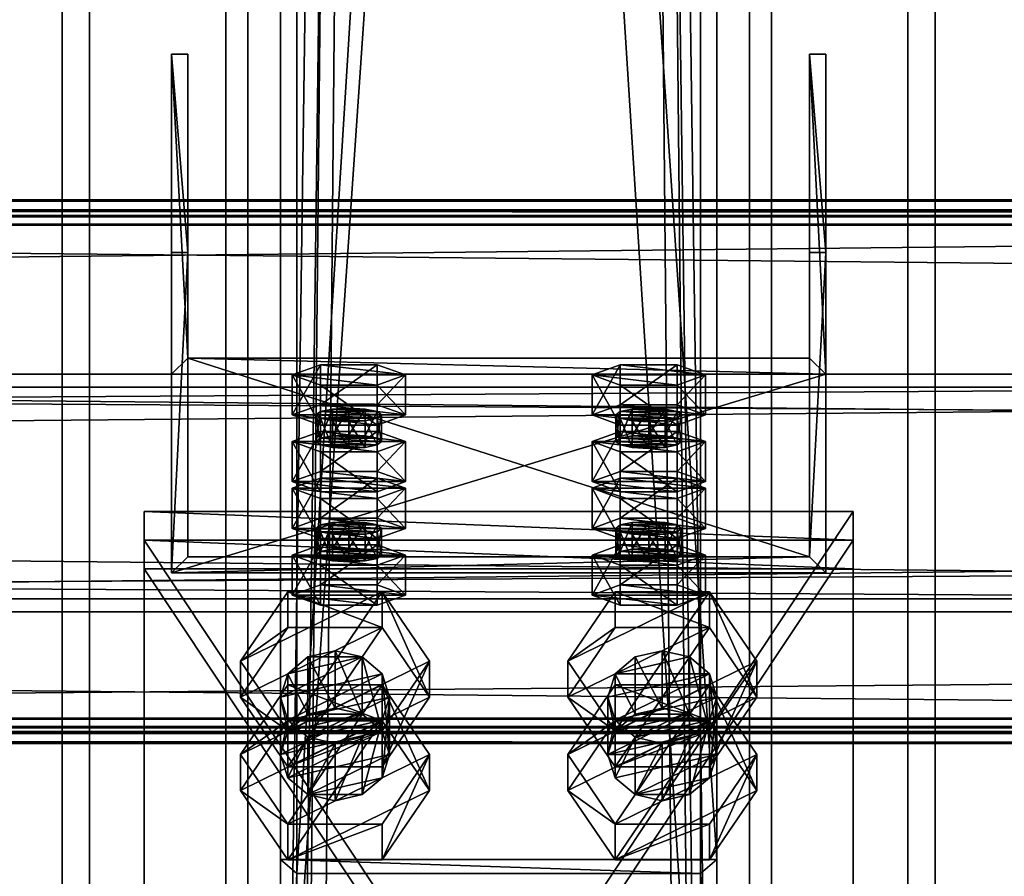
# Model space of a CAD drawing. Header units: millimetres. Extents: x -333 to 67333, y -930 to 39730.
# Tile 431 of 656: x 16612 to 16793, y 10974 to 11132. Entities that reach past the tile are written whole.
import ezdxf

# ---------------------------------------------------------------- set-up
doc = ezdxf.new("R2010")
doc.units = ezdxf.units.MM
for name, color, linetype in [('13', 7, 'Continuous'), ('3', 7, 'Continuous'), ('5', 7, 'Continuous'), ('6', 7, 'Continuous'), ('7', 7, 'Continuous'), ('95', 7, 'Continuous'), ('99', 7, 'Continuous')]:
    doc.layers.add(name, color=color, linetype=linetype)

msp = doc.modelspace()

# ---------------------------------------------------------------- meshes
at = {"layer": '13', "color": 30}
mesh = msp.add_polyface(dxfattribs=at)
corners = [(17300.01, 11095.37, 5790.63), (17300.01, 11022.98, 5775.24), (10500.01, 11022.98, 5775.24), (10500.01, 11095.37, 5790.63), (17300.01, 11064.15, 5581.57), (10500.01, 11064.15, 5581.57), (17300.01, 11003.5, 5568.68), (10500.01, 11003.5, 5568.68), (17300.01, 11000.8, 5581.4), (10500.01, 11000.8, 5581.4), (17300.01, 10998.85, 5580.98), (10500.01, 10998.85, 5580.98), (17300.01, 11001.96, 5566.31), (10500.01, 11001.96, 5566.31), (17300.01, 11066.52, 5580.03), (10500.01, 11066.52, 5580.03), (17300.01, 11025.36, 5773.7), (10500.01, 11025.36, 5773.7), (17300.01, 11093.83, 5788.26), (10500.01, 11093.83, 5788.26), (17300.01, 11096.53, 5775.54), (10500.01, 11096.53, 5775.54), (17300.01, 11098.49, 5775.96), (10500.01, 11098.49, 5775.96)]
mesh.append_faces([[corners[k] for k in face] for face in [(0, 2, 3, 3), (1, 5, 2, 2), (4, 7, 5, 5), (6, 9, 7, 7), (8, 11, 9, 9), (10, 13, 11, 11), (12, 15, 13, 13), (14, 17, 15, 15), (16, 19, 17, 17), (18, 21, 19, 19), (20, 23, 21, 21), (22, 3, 23, 23), (8, 12, 10, 10), (20, 0, 22, 22), (11, 7, 9, 9), (23, 19, 21, 21)]], dxfattribs={"vtx0": -1, "color": 30})
mesh.append_faces([[corners[k] for k in face] for face in [(12, 6, 14, 14), (14, 1, 16, 16), (16, 0, 18, 18), (18, 0, 20, 20), (3, 19, 23, 23), (19, 2, 17, 17), (17, 2, 15, 15), (15, 5, 13, 13)]], dxfattribs={"vtx0": -1, "vtx1": -1, "color": 30})
mesh.append_faces([[corners[k] for k in face] for face in [(12, 8, 6, 6), (14, 6, 4, 4), (14, 4, 1, 1), (16, 1, 0, 0), (7, 11, 13, 13), (19, 3, 2, 2), (15, 2, 5, 5), (13, 5, 7, 7)]], dxfattribs={"vtx0": -1, "vtx2": -1, "vtx3": -1, "color": 30})
mesh.append_faces([[corners[k] for k in face] for face in [(0, 1, 2, 2), (1, 4, 5, 5), (4, 6, 7, 7), (6, 8, 9, 9), (8, 10, 11, 11), (10, 12, 13, 13), (12, 14, 15, 15), (14, 16, 17, 17), (16, 18, 19, 19), (18, 20, 21, 21), (20, 22, 23, 23), (22, 0, 3, 3)]], dxfattribs={"vtx2": -1, "vtx3": -1, "color": 30})
mesh = msp.add_polyface(dxfattribs=at)
corners = [(22900.01, 11095.37, 5790.63), (22900.01, 11022.98, 5775.24), (16100.01, 11022.98, 5775.24), (16100.01, 11095.37, 5790.63), (22900.01, 11064.15, 5581.57), (16100.01, 11064.15, 5581.57), (22900.01, 11003.5, 5568.68), (16100.01, 11003.5, 5568.68), (22900.01, 11000.8, 5581.4), (16100.01, 11000.8, 5581.4), (22900.01, 10998.85, 5580.98), (16100.01, 10998.85, 5580.98), (22900.01, 11001.96, 5566.31), (16100.01, 11001.96, 5566.31), (22900.01, 11066.52, 5580.03), (16100.01, 11066.52, 5580.03), (22900.01, 11025.36, 5773.7), (16100.01, 11025.36, 5773.7), (22900.01, 11093.83, 5788.26), (16100.01, 11093.83, 5788.26), (22900.01, 11096.53, 5775.54), (16100.01, 11096.53, 5775.54), (22900.01, 11098.49, 5775.96), (16100.01, 11098.49, 5775.96)]
mesh.append_faces([[corners[k] for k in face] for face in [(0, 2, 3, 3), (1, 5, 2, 2), (4, 7, 5, 5), (6, 9, 7, 7), (8, 11, 9, 9), (10, 13, 11, 11), (12, 15, 13, 13), (14, 17, 15, 15), (16, 19, 17, 17), (18, 21, 19, 19), (20, 23, 21, 21), (22, 3, 23, 23), (8, 12, 10, 10), (20, 0, 22, 22), (11, 7, 9, 9), (23, 19, 21, 21)]], dxfattribs={"vtx0": -1, "color": 30})
mesh.append_faces([[corners[k] for k in face] for face in [(12, 6, 14, 14), (14, 1, 16, 16), (16, 0, 18, 18), (18, 0, 20, 20), (3, 19, 23, 23), (19, 2, 17, 17), (17, 2, 15, 15), (15, 5, 13, 13)]], dxfattribs={"vtx0": -1, "vtx1": -1, "color": 30})
mesh.append_faces([[corners[k] for k in face] for face in [(12, 8, 6, 6), (14, 6, 4, 4), (14, 4, 1, 1), (16, 1, 0, 0), (7, 11, 13, 13), (19, 3, 2, 2), (15, 2, 5, 5), (13, 5, 7, 7)]], dxfattribs={"vtx0": -1, "vtx2": -1, "vtx3": -1, "color": 30})
mesh.append_faces([[corners[k] for k in face] for face in [(0, 1, 2, 2), (1, 4, 5, 5), (4, 6, 7, 7), (6, 8, 9, 9), (8, 10, 11, 11), (10, 12, 13, 13), (12, 14, 15, 15), (14, 16, 17, 17), (16, 18, 19, 19), (18, 20, 21, 21), (20, 22, 23, 23), (22, 0, 3, 3)]], dxfattribs={"vtx2": -1, "vtx3": -1, "color": 30})
at = {"layer": '3', "color": 91}
mesh = msp.add_polyface(dxfattribs=at)
corners = [(16737, 10912.08, 4961.88), (16663, 10912.08, 4961.88), (16663, 12075.88, 3080), (16737, 12075.88, 3080), (16663, 10975.01, 5000.81), (16663, 12162.88, 3080), (16737, 10975.01, 5000.81), (16737, 12162.88, 3080), (16740, 10909.52, 4960.31), (16740, 10977.56, 5002.38), (16740, 12166.41, 3080), (16740, 12072.35, 3080), (16660, 10977.56, 5002.38), (16660, 12166.41, 3080), (16660, 10909.52, 4960.31), (16660, 12072.35, 3080)]
mesh.append_faces([[corners[k] for k in face] for face in [(0, 2, 3, 3), (1, 5, 2, 2), (4, 7, 5, 5), (6, 3, 7, 7), (8, 10, 11, 11), (9, 13, 10, 10), (12, 15, 13, 13), (14, 11, 15, 15)]], dxfattribs={"vtx0": -1, "color": 91})
mesh.append_faces([[corners[k] for k in face] for face in [(9, 6, 12, 12), (6, 8, 0, 0), (0, 8, 1, 1), (12, 4, 14, 14), (4, 12, 6, 6), (14, 1, 8, 8), (11, 3, 15, 15), (3, 10, 7, 7), (7, 10, 5, 5), (15, 2, 13, 13), (2, 15, 3, 3), (13, 5, 10, 10)]], dxfattribs={"vtx0": -1, "vtx1": -1, "color": 91})
mesh.append_faces([[corners[k] for k in face] for face in [(6, 9, 8, 8), (14, 4, 1, 1), (3, 11, 10, 10), (13, 2, 5, 5)]], dxfattribs={"vtx0": -1, "vtx2": -1, "vtx3": -1, "color": 91})
mesh.append_faces([[corners[k] for k in face] for face in [(0, 1, 2, 2), (1, 4, 5, 5), (4, 6, 7, 7), (6, 0, 3, 3), (8, 9, 10, 10), (9, 12, 13, 13), (12, 14, 15, 15), (14, 8, 11, 11)]], dxfattribs={"vtx2": -1, "vtx3": -1, "color": 91})
at = {"layer": '5', "color": 131}
mesh = msp.add_polyface(dxfattribs=at)
corners = [(16746, 9415, 2984), (16654, 9415, 2984), (16654, 19384.97, 2984), (16746, 19384.97, 2984), (16654, 9415, 3076), (16654, 19384.97, 3076), (16746, 9415, 3076), (16746, 19384.97, 3076), (16750, 9415, 2980), (16750, 9415, 3080), (16750, 19384.97, 3080), (16750, 19384.97, 2980), (16650, 9415, 3080), (16650, 19384.97, 3080), (16650, 9415, 2980), (16650, 19384.97, 2980)]
mesh.append_faces([[corners[k] for k in face] for face in [(0, 2, 3, 3), (1, 5, 2, 2), (4, 7, 5, 5), (6, 3, 7, 7), (8, 10, 11, 11), (9, 13, 10, 10), (12, 15, 13, 13), (14, 11, 15, 15)]], dxfattribs={"vtx0": -1, "color": 131})
mesh.append_faces([[corners[k] for k in face] for face in [(9, 6, 12, 12), (6, 8, 0, 0), (0, 8, 1, 1), (12, 4, 14, 14), (4, 12, 6, 6), (14, 1, 8, 8), (11, 3, 15, 15), (3, 10, 7, 7), (7, 10, 5, 5), (15, 2, 13, 13), (2, 15, 3, 3), (13, 5, 10, 10)]], dxfattribs={"vtx0": -1, "vtx1": -1, "color": 131})
mesh.append_faces([[corners[k] for k in face] for face in [(6, 9, 8, 8), (14, 4, 1, 1), (3, 11, 10, 10), (13, 2, 5, 5)]], dxfattribs={"vtx0": -1, "vtx2": -1, "vtx3": -1, "color": 131})
mesh.append_faces([[corners[k] for k in face] for face in [(0, 1, 2, 2), (1, 4, 5, 5), (4, 6, 7, 7), (6, 0, 3, 3), (8, 9, 10, 10), (9, 12, 13, 13), (12, 14, 15, 15), (14, 8, 11, 11)]], dxfattribs={"vtx2": -1, "vtx3": -1, "color": 131})
at = {"layer": '6', "color": 2}
mesh = msp.add_polyface(dxfattribs=at)
corners = [(16780, 19380.14, 7183.53), (16620, 19380.14, 7183.53), (16620, 7954.94, 4755.1), (16780, 7954.94, 4755.1), (16780, 19380.14, 7347.1), (16780, 7921.68, 4911.61), (16620, 19380.14, 7347.1), (16620, 7921.68, 4911.61), (16625, 7953.9, 4759.99), (16775, 7953.9, 4759.99), (16775, 7922.72, 4906.72), (16625, 7922.72, 4906.72), (16775, 19380.14, 7188.64), (16775, 19380.14, 7341.99), (16625, 19380.14, 7188.64), (16625, 19380.14, 7341.99)]
mesh.append_faces([[corners[k] for k in face] for face in [(0, 2, 3, 3), (4, 3, 5, 5), (6, 5, 7, 7), (1, 7, 2, 2), (12, 10, 9, 9), (14, 9, 8, 8), (15, 8, 11, 11), (13, 11, 10, 10)]], dxfattribs={"vtx0": -1, "color": 2})
mesh.append_faces([[corners[k] for k in face] for face in [(2, 8, 3, 3), (8, 7, 11, 11), (11, 7, 10, 10), (3, 9, 5, 5), (9, 3, 8, 8), (5, 10, 7, 7), (0, 12, 1, 1), (12, 4, 13, 13), (13, 4, 15, 15), (1, 14, 6, 6), (14, 1, 12, 12), (6, 15, 4, 4)]], dxfattribs={"vtx0": -1, "vtx1": -1, "color": 2})
mesh.append_faces([[corners[k] for k in face] for face in [(8, 2, 7, 7), (5, 9, 10, 10), (12, 0, 4, 4), (6, 14, 15, 15)]], dxfattribs={"vtx0": -1, "vtx2": -1, "vtx3": -1, "color": 2})
mesh.append_faces([[corners[k] for k in face] for face in [(0, 1, 2, 2), (4, 0, 3, 3), (6, 4, 5, 5), (1, 6, 7, 7), (12, 13, 10, 10), (14, 12, 9, 9), (15, 14, 8, 8), (13, 15, 11, 11)]], dxfattribs={"vtx2": -1, "vtx3": -1, "color": 2})
at = {"layer": '7', "color": 6}
mesh = msp.add_polyface(dxfattribs=at)
corners = [(16640.01, 11030.14, 5751.21), (16760.01, 11030.14, 5751.21), (16760.01, 11066.52, 5580.03), (16640.01, 11066.52, 5580.03), (16760.01, 11088.83, 5763.68), (16760.01, 11125.21, 5592.5), (16757.01, 11088.83, 5763.68), (16757.01, 11125.21, 5592.5), (16757.01, 11033.07, 5751.83), (16757.01, 11069.46, 5580.65), (16643.01, 11033.07, 5751.83), (16643.01, 11069.46, 5580.65), (16643.01, 11088.83, 5763.68), (16643.01, 11125.21, 5592.5), (16640.01, 11088.83, 5763.68), (16640.01, 11125.21, 5592.5)]
mesh.append_faces([[corners[k] for k in face] for face in [(0, 2, 3, 3), (1, 5, 2, 2), (4, 7, 5, 5), (6, 9, 7, 7), (8, 11, 9, 9), (10, 13, 11, 11), (12, 15, 13, 13), (14, 3, 15, 15), (12, 0, 14, 14), (7, 2, 5, 5)]], dxfattribs={"vtx0": -1, "color": 6})
mesh.append_faces([[corners[k] for k in face] for face in [(1, 8, 4, 4), (8, 0, 10, 10), (10, 0, 12, 12), (3, 11, 15, 15), (11, 2, 9, 9), (9, 2, 7, 7)]], dxfattribs={"vtx0": -1, "vtx1": -1, "color": 6})
mesh.append_faces([[corners[k] for k in face] for face in [(8, 1, 0, 0), (11, 3, 2, 2)]], dxfattribs={"vtx0": -1, "vtx2": -1, "vtx3": -1, "color": 6})
mesh.append_faces([[corners[k] for k in face] for face in [(6, 4, 8, 8), (13, 15, 11, 11)]], dxfattribs={"vtx1": -1, "color": 6})
mesh.append_faces([[corners[k] for k in face] for face in [(0, 1, 2, 2), (1, 4, 5, 5), (4, 6, 7, 7), (6, 8, 9, 9), (8, 10, 11, 11), (10, 12, 13, 13), (12, 14, 15, 15), (14, 0, 3, 3)]], dxfattribs={"vtx2": -1, "vtx3": -1, "color": 6})
at = {"layer": '95', "color": 20}
mesh = msp.add_polyface(dxfattribs=at)
corners = [(16666.51, 11054.17, 5628.52), (16667.31, 11059.68, 5626.63), (16666.51, 11059.06, 5629.56), (16667.31, 11054.79, 5625.59), (16669.51, 11055.25, 5623.44), (16669.51, 11060.14, 5624.48), (16672.51, 11055.42, 5622.65), (16672.51, 11060.31, 5623.69), (16675.51, 11055.25, 5623.44), (16675.51, 11060.14, 5624.48), (16677.71, 11054.79, 5625.59), (16677.71, 11059.68, 5626.63), (16678.51, 11059.06, 5629.56), (16678.51, 11054.17, 5628.52), (16677.71, 11058.44, 5632.5), (16667.31, 11053.55, 5631.46), (16667.31, 11058.44, 5632.5), (16669.51, 11057.98, 5634.64), (16675.51, 11057.98, 5634.64), (16672.51, 11057.81, 5635.43), (16662.12, 11059.06, 5629.56), (16667.31, 11060.93, 5620.76), (16667.31, 11068.27, 5622.32), (16662.12, 11066.4, 5631.12), (16677.71, 11060.93, 5620.76), (16677.71, 11068.27, 5622.32), (16682.9, 11059.06, 5629.56), (16682.9, 11066.4, 5631.12), (16677.71, 11057.19, 5638.37), (16677.71, 11064.53, 5639.92), (16667.31, 11057.19, 5638.37), (16667.31, 11064.53, 5639.92)]
mesh.append_faces([[corners[k] for k in face] for face in [(0, 1, 2, 2), (3, 5, 1, 1), (4, 7, 5, 5), (6, 9, 7, 7), (8, 11, 9, 9), (10, 12, 11, 11), (13, 14, 12, 12), (15, 2, 16, 16), (17, 18, 19, 19), (9, 5, 7, 7), (20, 22, 23, 23), (21, 25, 22, 22), (24, 27, 25, 25), (26, 29, 27, 27), (28, 31, 29, 29), (30, 23, 31, 31), (21, 26, 24, 24), (28, 20, 30, 30), (23, 29, 31, 31), (27, 22, 25, 25)]], dxfattribs={"vtx0": -1, "color": 20})
mesh.append_faces([[corners[k] for k in face] for face in [(18, 16, 14, 14), (14, 2, 12, 12), (12, 1, 11, 11), (11, 5, 9, 9), (26, 20, 28, 28), (29, 23, 27, 27)]], dxfattribs={"vtx0": -1, "vtx1": -1, "color": 20})
mesh.append_faces([[corners[k] for k in face] for face in [(18, 17, 16, 16), (14, 16, 2, 2), (12, 2, 1, 1), (11, 1, 5, 5), (26, 21, 20, 20), (27, 23, 22, 22)]], dxfattribs={"vtx0": -1, "vtx2": -1, "vtx3": -1, "color": 20})
mesh.append_faces([[corners[k] for k in face] for face in [(3, 4, 5, 5), (4, 6, 7, 7), (6, 8, 9, 9), (8, 10, 11, 11), (20, 21, 22, 22), (21, 24, 25, 25), (24, 26, 27, 27), (26, 28, 29, 29), (28, 30, 31, 31), (30, 20, 23, 23)]], dxfattribs={"vtx2": -1, "vtx3": -1, "color": 20})
mesh = msp.add_polyface(dxfattribs=at)
corners = [(16721.51, 11054.17, 5628.52), (16722.31, 11059.68, 5626.63), (16721.51, 11059.06, 5629.56), (16722.31, 11054.79, 5625.59), (16724.51, 11055.25, 5623.44), (16724.51, 11060.14, 5624.48), (16727.51, 11055.42, 5622.65), (16727.51, 11060.31, 5623.69), (16730.51, 11055.25, 5623.44), (16730.51, 11060.14, 5624.48), (16732.71, 11054.79, 5625.59), (16732.71, 11059.68, 5626.63), (16733.51, 11059.06, 5629.56), (16733.51, 11054.17, 5628.52), (16732.71, 11058.44, 5632.5), (16722.31, 11053.55, 5631.46), (16722.31, 11058.44, 5632.5), (16724.51, 11057.98, 5634.64), (16730.51, 11057.98, 5634.64), (16727.51, 11057.81, 5635.43), (16717.12, 11059.06, 5629.56), (16722.31, 11060.93, 5620.76), (16722.31, 11068.27, 5622.32), (16717.12, 11066.4, 5631.12), (16732.71, 11060.93, 5620.76), (16732.71, 11068.27, 5622.32), (16737.9, 11059.06, 5629.56), (16737.9, 11066.4, 5631.12), (16732.71, 11057.19, 5638.37), (16732.71, 11064.53, 5639.92), (16722.31, 11057.19, 5638.37), (16722.31, 11064.53, 5639.92)]
mesh.append_faces([[corners[k] for k in face] for face in [(0, 1, 2, 2), (3, 5, 1, 1), (4, 7, 5, 5), (6, 9, 7, 7), (8, 11, 9, 9), (10, 12, 11, 11), (13, 14, 12, 12), (15, 2, 16, 16), (17, 18, 19, 19), (9, 5, 7, 7), (20, 22, 23, 23), (21, 25, 22, 22), (24, 27, 25, 25), (26, 29, 27, 27), (28, 31, 29, 29), (30, 23, 31, 31), (21, 26, 24, 24), (28, 20, 30, 30), (23, 29, 31, 31), (27, 22, 25, 25)]], dxfattribs={"vtx0": -1, "color": 20})
mesh.append_faces([[corners[k] for k in face] for face in [(18, 16, 14, 14), (14, 2, 12, 12), (12, 1, 11, 11), (11, 5, 9, 9), (26, 20, 28, 28), (29, 23, 27, 27)]], dxfattribs={"vtx0": -1, "vtx1": -1, "color": 20})
mesh.append_faces([[corners[k] for k in face] for face in [(18, 17, 16, 16), (14, 16, 2, 2), (12, 2, 1, 1), (11, 1, 5, 5), (26, 21, 20, 20), (27, 23, 22, 22)]], dxfattribs={"vtx0": -1, "vtx2": -1, "vtx3": -1, "color": 20})
mesh.append_faces([[corners[k] for k in face] for face in [(3, 4, 5, 5), (4, 6, 7, 7), (6, 8, 9, 9), (8, 10, 11, 11), (20, 21, 22, 22), (21, 24, 25, 25), (24, 26, 27, 27), (26, 28, 29, 29), (28, 30, 31, 31), (30, 20, 23, 23)]], dxfattribs={"vtx2": -1, "vtx3": -1, "color": 20})
mesh = msp.add_polyface(dxfattribs=at)
corners = [(16682.9, 11045.61, 5728.94), (16662.12, 11045.61, 5728.94), (16667.31, 11047.48, 5720.13), (16677.71, 11047.48, 5720.13), (16666.51, 11054.17, 5628.52), (16667.31, 11054.79, 5625.59), (16667.31, 11059.68, 5626.63), (16677.71, 11054.79, 5625.59), (16678.51, 11054.17, 5628.52), (16678.51, 11059.06, 5629.56), (16677.71, 11053.55, 5631.46), (16677.71, 11058.44, 5632.5), (16675.51, 11053.09, 5633.61), (16675.51, 11057.98, 5634.64), (16672.51, 11052.92, 5634.39), (16672.51, 11057.81, 5635.43), (16669.51, 11053.09, 5633.61), (16669.51, 11057.98, 5634.64), (16667.31, 11053.55, 5631.46), (16667.31, 11058.44, 5632.5), (16666.51, 11059.06, 5629.56), (16669.51, 11055.25, 5623.44), (16675.51, 11055.25, 5623.44), (16672.51, 11055.42, 5622.65), (16662.12, 11046.83, 5626.96), (16667.31, 11048.71, 5618.16), (16667.31, 11056.04, 5619.72), (16662.12, 11054.17, 5628.52), (16677.71, 11048.71, 5618.16), (16677.71, 11056.04, 5619.72), (16682.9, 11046.83, 5626.96), (16682.9, 11054.17, 5628.52), (16677.71, 11044.96, 5635.77), (16677.71, 11052.3, 5637.33), (16667.31, 11044.96, 5635.77), (16667.31, 11052.3, 5637.33)]
mesh.append_faces([[corners[k] for k in face] for face in [(0, 2, 3, 3), (10, 13, 11, 11), (12, 15, 13, 13), (14, 17, 15, 15), (16, 19, 17, 17), (21, 22, 23, 23), (12, 16, 14, 14), (24, 26, 27, 27), (25, 29, 26, 26), (28, 31, 29, 29), (30, 33, 31, 31), (32, 35, 33, 33), (34, 27, 35, 35), (25, 30, 28, 28), (27, 33, 35, 35), (31, 26, 29, 29)]], dxfattribs={"vtx0": -1, "color": 20})
mesh.append_faces([[corners[k] for k in face] for face in [(22, 21, 7, 7), (7, 5, 8, 8), (8, 4, 10, 10), (10, 18, 12, 12), (33, 27, 31, 31)]], dxfattribs={"vtx0": -1, "vtx1": -1, "color": 20})
mesh.append_faces([[corners[k] for k in face] for face in [(0, 1, 2, 2), (7, 21, 5, 5), (8, 5, 4, 4), (10, 4, 18, 18), (12, 18, 16, 16), (30, 25, 24, 24), (31, 27, 26, 26)]], dxfattribs={"vtx0": -1, "vtx2": -1, "vtx3": -1, "color": 20})
mesh.append_faces([[corners[k] for k in face] for face in [(4, 5, 6, 6), (7, 8, 9, 9), (8, 10, 11, 11), (10, 12, 13, 13), (12, 14, 15, 15), (14, 16, 17, 17), (16, 18, 19, 19), (18, 4, 20, 20), (24, 25, 26, 26), (25, 28, 29, 29), (28, 30, 31, 31), (30, 32, 33, 33), (32, 34, 35, 35), (34, 24, 27, 27)]], dxfattribs={"vtx2": -1, "vtx3": -1, "color": 20})
mesh = msp.add_polyface(dxfattribs=at)
corners = [(16737.9, 11045.61, 5728.94), (16717.12, 11045.61, 5728.94), (16722.31, 11047.48, 5720.13), (16732.71, 11047.48, 5720.13), (16721.51, 11054.17, 5628.52), (16722.31, 11054.79, 5625.59), (16722.31, 11059.68, 5626.63), (16732.71, 11054.79, 5625.59), (16733.51, 11054.17, 5628.52), (16733.51, 11059.06, 5629.56), (16732.71, 11053.55, 5631.46), (16732.71, 11058.44, 5632.5), (16730.51, 11053.09, 5633.61), (16730.51, 11057.98, 5634.64), (16727.51, 11052.92, 5634.39), (16727.51, 11057.81, 5635.43), (16724.51, 11053.09, 5633.61), (16724.51, 11057.98, 5634.64), (16722.31, 11053.55, 5631.46), (16722.31, 11058.44, 5632.5), (16721.51, 11059.06, 5629.56), (16724.51, 11055.25, 5623.44), (16730.51, 11055.25, 5623.44), (16727.51, 11055.42, 5622.65), (16717.12, 11046.83, 5626.96), (16722.31, 11048.71, 5618.16), (16722.31, 11056.04, 5619.72), (16717.12, 11054.17, 5628.52), (16732.71, 11048.71, 5618.16), (16732.71, 11056.04, 5619.72), (16737.9, 11046.83, 5626.96), (16737.9, 11054.17, 5628.52), (16732.71, 11044.96, 5635.77), (16732.71, 11052.3, 5637.33), (16722.31, 11044.96, 5635.77), (16722.31, 11052.3, 5637.33)]
mesh.append_faces([[corners[k] for k in face] for face in [(0, 2, 3, 3), (10, 13, 11, 11), (12, 15, 13, 13), (14, 17, 15, 15), (16, 19, 17, 17), (21, 22, 23, 23), (12, 16, 14, 14), (24, 26, 27, 27), (25, 29, 26, 26), (28, 31, 29, 29), (30, 33, 31, 31), (32, 35, 33, 33), (34, 27, 35, 35), (25, 30, 28, 28), (27, 33, 35, 35), (31, 26, 29, 29)]], dxfattribs={"vtx0": -1, "color": 20})
mesh.append_faces([[corners[k] for k in face] for face in [(22, 21, 7, 7), (7, 5, 8, 8), (8, 4, 10, 10), (10, 18, 12, 12), (33, 27, 31, 31)]], dxfattribs={"vtx0": -1, "vtx1": -1, "color": 20})
mesh.append_faces([[corners[k] for k in face] for face in [(0, 1, 2, 2), (7, 21, 5, 5), (8, 5, 4, 4), (10, 4, 18, 18), (12, 18, 16, 16), (30, 25, 24, 24), (31, 27, 26, 26)]], dxfattribs={"vtx0": -1, "vtx2": -1, "vtx3": -1, "color": 20})
mesh.append_faces([[corners[k] for k in face] for face in [(4, 5, 6, 6), (7, 8, 9, 9), (8, 10, 11, 11), (10, 12, 13, 13), (12, 14, 15, 15), (14, 16, 17, 17), (16, 18, 19, 19), (18, 4, 20, 20), (24, 25, 26, 26), (25, 28, 29, 29), (28, 30, 31, 31), (30, 32, 33, 33), (32, 34, 35, 35), (34, 24, 27, 27)]], dxfattribs={"vtx2": -1, "vtx3": -1, "color": 20})
mesh = msp.add_polyface(dxfattribs=at)
corners = [(16666.51, 11033.38, 5726.34), (16667.31, 11038.89, 5724.44), (16666.51, 11038.27, 5727.38), (16667.31, 11034, 5723.4), (16669.51, 11034.46, 5721.25), (16669.51, 11039.35, 5722.29), (16672.51, 11034.63, 5720.47), (16672.51, 11039.52, 5721.51), (16675.51, 11034.46, 5721.25), (16675.51, 11039.35, 5722.29), (16677.71, 11034, 5723.4), (16677.71, 11038.89, 5724.44), (16678.51, 11038.27, 5727.38), (16678.51, 11033.38, 5726.34), (16677.71, 11037.65, 5730.31), (16667.31, 11032.76, 5729.27), (16667.31, 11037.65, 5730.31), (16669.51, 11037.19, 5732.46), (16675.51, 11037.19, 5732.46), (16672.51, 11037.02, 5733.25), (16662.12, 11038.27, 5727.38), (16667.31, 11040.14, 5718.57), (16667.31, 11047.48, 5720.13), (16662.12, 11045.61, 5728.94), (16677.71, 11040.14, 5718.57), (16677.71, 11047.48, 5720.13), (16682.9, 11038.27, 5727.38), (16682.9, 11045.61, 5728.94), (16677.71, 11036.4, 5736.18), (16677.71, 11043.74, 5737.74), (16667.31, 11036.4, 5736.18), (16667.31, 11043.74, 5737.74), (16682.9, 11046.83, 5626.96), (16662.12, 11046.83, 5626.96), (16677.71, 11044.96, 5635.77), (16667.31, 11044.96, 5635.77)]
mesh.append_faces([[corners[k] for k in face] for face in [(0, 1, 2, 2), (3, 5, 1, 1), (4, 7, 5, 5), (6, 9, 7, 7), (8, 11, 9, 9), (10, 12, 11, 11), (13, 14, 12, 12), (15, 2, 16, 16), (17, 18, 19, 19), (9, 5, 7, 7), (20, 22, 23, 23), (21, 25, 22, 22), (24, 27, 25, 25), (26, 29, 27, 27), (28, 31, 29, 29), (30, 23, 31, 31), (21, 26, 24, 24), (28, 20, 30, 30), (23, 29, 31, 31), (34, 33, 35, 35)]], dxfattribs={"vtx0": -1, "color": 20})
mesh.append_faces([[corners[k] for k in face] for face in [(18, 16, 14, 14), (14, 2, 12, 12), (12, 1, 11, 11), (11, 5, 9, 9), (26, 20, 28, 28), (29, 23, 27, 27), (32, 33, 34, 34)]], dxfattribs={"vtx0": -1, "vtx1": -1, "color": 20})
mesh.append_faces([[corners[k] for k in face] for face in [(18, 17, 16, 16), (14, 16, 2, 2), (12, 2, 1, 1), (11, 1, 5, 5), (26, 21, 20, 20)]], dxfattribs={"vtx0": -1, "vtx2": -1, "vtx3": -1, "color": 20})
mesh.append_faces([[corners[k] for k in face] for face in [(3, 4, 5, 5), (4, 6, 7, 7), (6, 8, 9, 9), (8, 10, 11, 11), (20, 21, 22, 22), (21, 24, 25, 25), (24, 26, 27, 27), (26, 28, 29, 29), (28, 30, 31, 31), (30, 20, 23, 23)]], dxfattribs={"vtx2": -1, "vtx3": -1, "color": 20})
mesh = msp.add_polyface(dxfattribs=at)
corners = [(16721.51, 11033.38, 5726.34), (16722.31, 11038.89, 5724.44), (16721.51, 11038.27, 5727.38), (16722.31, 11034, 5723.4), (16724.51, 11034.46, 5721.25), (16724.51, 11039.35, 5722.29), (16727.51, 11034.63, 5720.47), (16727.51, 11039.52, 5721.51), (16730.51, 11034.46, 5721.25), (16730.51, 11039.35, 5722.29), (16732.71, 11034, 5723.4), (16732.71, 11038.89, 5724.44), (16733.51, 11038.27, 5727.38), (16733.51, 11033.38, 5726.34), (16732.71, 11037.65, 5730.31), (16722.31, 11032.76, 5729.27), (16722.31, 11037.65, 5730.31), (16724.51, 11037.19, 5732.46), (16730.51, 11037.19, 5732.46), (16727.51, 11037.02, 5733.25), (16717.12, 11038.27, 5727.38), (16722.31, 11040.14, 5718.57), (16722.31, 11047.48, 5720.13), (16717.12, 11045.61, 5728.94), (16732.71, 11040.14, 5718.57), (16732.71, 11047.48, 5720.13), (16737.9, 11038.27, 5727.38), (16737.9, 11045.61, 5728.94), (16732.71, 11036.4, 5736.18), (16732.71, 11043.74, 5737.74), (16722.31, 11036.4, 5736.18), (16722.31, 11043.74, 5737.74), (16737.9, 11046.83, 5626.96), (16717.12, 11046.83, 5626.96), (16732.71, 11044.96, 5635.77), (16722.31, 11044.96, 5635.77)]
mesh.append_faces([[corners[k] for k in face] for face in [(0, 1, 2, 2), (3, 5, 1, 1), (4, 7, 5, 5), (6, 9, 7, 7), (8, 11, 9, 9), (10, 12, 11, 11), (13, 14, 12, 12), (15, 2, 16, 16), (17, 18, 19, 19), (9, 5, 7, 7), (20, 22, 23, 23), (21, 25, 22, 22), (24, 27, 25, 25), (26, 29, 27, 27), (28, 31, 29, 29), (30, 23, 31, 31), (21, 26, 24, 24), (28, 20, 30, 30), (23, 29, 31, 31), (34, 33, 35, 35)]], dxfattribs={"vtx0": -1, "color": 20})
mesh.append_faces([[corners[k] for k in face] for face in [(18, 16, 14, 14), (14, 2, 12, 12), (12, 1, 11, 11), (11, 5, 9, 9), (26, 20, 28, 28), (29, 23, 27, 27), (32, 33, 34, 34)]], dxfattribs={"vtx0": -1, "vtx1": -1, "color": 20})
mesh.append_faces([[corners[k] for k in face] for face in [(18, 17, 16, 16), (14, 16, 2, 2), (12, 2, 1, 1), (11, 1, 5, 5), (26, 21, 20, 20)]], dxfattribs={"vtx0": -1, "vtx2": -1, "vtx3": -1, "color": 20})
mesh.append_faces([[corners[k] for k in face] for face in [(3, 4, 5, 5), (4, 6, 7, 7), (6, 8, 9, 9), (8, 10, 11, 11), (20, 21, 22, 22), (21, 24, 25, 25), (24, 26, 27, 27), (26, 28, 29, 29), (28, 30, 31, 31), (30, 20, 23, 23)]], dxfattribs={"vtx2": -1, "vtx3": -1, "color": 20})
mesh = msp.add_polyface(dxfattribs=at)
corners = [(16666.51, 11033.38, 5726.34), (16667.31, 11034, 5723.4), (16667.31, 11038.89, 5724.44), (16677.71, 11034, 5723.4), (16678.51, 11033.38, 5726.34), (16678.51, 11038.27, 5727.38), (16677.71, 11032.76, 5729.27), (16677.71, 11037.65, 5730.31), (16675.51, 11032.3, 5731.42), (16675.51, 11037.19, 5732.46), (16672.51, 11032.13, 5732.21), (16672.51, 11037.02, 5733.25), (16669.51, 11032.3, 5731.42), (16669.51, 11037.19, 5732.46), (16667.31, 11032.76, 5729.27), (16667.31, 11037.65, 5730.31), (16666.51, 11038.27, 5727.38), (16669.51, 11034.46, 5721.25), (16675.51, 11034.46, 5721.25), (16672.51, 11034.63, 5720.47), (16662.12, 11026.04, 5724.78), (16667.31, 11027.91, 5715.97), (16667.31, 11035.25, 5717.53), (16662.12, 11033.38, 5726.34), (16677.71, 11027.91, 5715.97), (16677.71, 11035.25, 5717.53), (16682.9, 11026.04, 5724.78), (16682.9, 11033.38, 5726.34), (16677.71, 11024.17, 5733.58), (16677.71, 11031.51, 5735.14), (16667.31, 11024.17, 5733.58), (16667.31, 11031.51, 5735.14)]
mesh.append_faces([[corners[k] for k in face] for face in [(6, 9, 7, 7), (8, 11, 9, 9), (10, 13, 11, 11), (12, 15, 13, 13), (17, 18, 19, 19), (8, 12, 10, 10), (20, 22, 23, 23), (21, 25, 22, 22), (24, 27, 25, 25), (26, 29, 27, 27), (28, 31, 29, 29), (30, 23, 31, 31), (21, 26, 24, 24), (28, 20, 30, 30), (23, 29, 31, 31), (27, 22, 25, 25)]], dxfattribs={"vtx0": -1, "color": 20})
mesh.append_faces([[corners[k] for k in face] for face in [(18, 17, 3, 3), (3, 1, 4, 4), (4, 0, 6, 6), (6, 14, 8, 8), (26, 20, 28, 28), (29, 23, 27, 27)]], dxfattribs={"vtx0": -1, "vtx1": -1, "color": 20})
mesh.append_faces([[corners[k] for k in face] for face in [(3, 17, 1, 1), (4, 1, 0, 0), (6, 0, 14, 14), (8, 14, 12, 12), (26, 21, 20, 20), (27, 23, 22, 22)]], dxfattribs={"vtx0": -1, "vtx2": -1, "vtx3": -1, "color": 20})
mesh.append_faces([[corners[k] for k in face] for face in [(0, 1, 2, 2), (3, 4, 5, 5), (4, 6, 7, 7), (6, 8, 9, 9), (8, 10, 11, 11), (10, 12, 13, 13), (12, 14, 15, 15), (14, 0, 16, 16), (20, 21, 22, 22), (21, 24, 25, 25), (24, 26, 27, 27), (26, 28, 29, 29), (28, 30, 31, 31), (30, 20, 23, 23)]], dxfattribs={"vtx2": -1, "vtx3": -1, "color": 20})
mesh = msp.add_polyface(dxfattribs=at)
corners = [(16721.51, 11033.38, 5726.34), (16722.31, 11034, 5723.4), (16722.31, 11038.89, 5724.44), (16732.71, 11034, 5723.4), (16733.51, 11033.38, 5726.34), (16733.51, 11038.27, 5727.38), (16732.71, 11032.76, 5729.27), (16732.71, 11037.65, 5730.31), (16730.51, 11032.3, 5731.42), (16730.51, 11037.19, 5732.46), (16727.51, 11032.13, 5732.21), (16727.51, 11037.02, 5733.25), (16724.51, 11032.3, 5731.42), (16724.51, 11037.19, 5732.46), (16722.31, 11032.76, 5729.27), (16722.31, 11037.65, 5730.31), (16721.51, 11038.27, 5727.38), (16724.51, 11034.46, 5721.25), (16730.51, 11034.46, 5721.25), (16727.51, 11034.63, 5720.47), (16717.12, 11026.04, 5724.78), (16722.31, 11027.91, 5715.97), (16722.31, 11035.25, 5717.53), (16717.12, 11033.38, 5726.34), (16732.71, 11027.91, 5715.97), (16732.71, 11035.25, 5717.53), (16737.9, 11026.04, 5724.78), (16737.9, 11033.38, 5726.34), (16732.71, 11024.17, 5733.58), (16732.71, 11031.51, 5735.14), (16722.31, 11024.17, 5733.58), (16722.31, 11031.51, 5735.14)]
mesh.append_faces([[corners[k] for k in face] for face in [(6, 9, 7, 7), (8, 11, 9, 9), (10, 13, 11, 11), (12, 15, 13, 13), (17, 18, 19, 19), (8, 12, 10, 10), (20, 22, 23, 23), (21, 25, 22, 22), (24, 27, 25, 25), (26, 29, 27, 27), (28, 31, 29, 29), (30, 23, 31, 31), (21, 26, 24, 24), (28, 20, 30, 30), (23, 29, 31, 31), (27, 22, 25, 25)]], dxfattribs={"vtx0": -1, "color": 20})
mesh.append_faces([[corners[k] for k in face] for face in [(18, 17, 3, 3), (3, 1, 4, 4), (4, 0, 6, 6), (6, 14, 8, 8), (26, 20, 28, 28), (29, 23, 27, 27)]], dxfattribs={"vtx0": -1, "vtx1": -1, "color": 20})
mesh.append_faces([[corners[k] for k in face] for face in [(3, 17, 1, 1), (4, 1, 0, 0), (6, 0, 14, 14), (8, 14, 12, 12), (26, 21, 20, 20), (27, 23, 22, 22)]], dxfattribs={"vtx0": -1, "vtx2": -1, "vtx3": -1, "color": 20})
mesh.append_faces([[corners[k] for k in face] for face in [(0, 1, 2, 2), (3, 4, 5, 5), (4, 6, 7, 7), (6, 8, 9, 9), (8, 10, 11, 11), (10, 12, 13, 13), (12, 14, 15, 15), (14, 0, 16, 16), (20, 21, 22, 22), (21, 24, 25, 25), (24, 26, 27, 27), (26, 28, 29, 29), (28, 30, 31, 31), (30, 20, 23, 23)]], dxfattribs={"vtx2": -1, "vtx3": -1, "color": 20})
at = {"layer": '95', "color": 7}
mesh = msp.add_polyface(dxfattribs=at)
corners = [(16660, 10996.81, 5037.8), (16661.34, 11003.08, 5018.16), (16660, 11007.33, 5020.79), (16680, 10996.81, 5037.8), (16678.66, 11001.07, 5040.43), (16678.66, 11011.58, 5023.42), (16680, 11007.33, 5020.79), (16675, 11004.18, 5042.36), (16675, 11014.7, 5025.35), (16670, 11005.32, 5043.06), (16670, 11015.84, 5026.05), (16665, 11004.18, 5042.36), (16665, 11014.7, 5025.35), (16661.34, 11001.07, 5040.43), (16661.34, 11011.58, 5023.42), (16665, 10999.97, 5016.24), (16678.66, 11003.08, 5018.16), (16652.68, 11007.33, 5020.79), (16661.34, 11001.15, 5002.27), (16652.68, 11013.91, 5010.16), (16678.66, 10994.57, 5012.9), (16687.32, 11007.33, 5020.79), (16687.32, 11013.91, 5010.16), (16678.66, 11020.09, 5028.68), (16678.66, 11026.66, 5018.05), (16661.34, 11020.09, 5028.68), (16661.34, 11026.66, 5018.05), (16661.34, 10994.57, 5012.9), (16678.66, 11001.15, 5002.27), (16687.32, 10990.24, 5048.43), (16678.66, 11003, 5056.32), (16678.66, 11009.57, 5045.69), (16661.34, 11003, 5056.32), (16661.34, 11009.57, 5045.69), (16652.68, 10996.81, 5037.8)]
mesh.append_faces([[corners[k] for k in face] for face in [(0, 1, 2, 2), (3, 5, 6, 6), (4, 8, 5, 5), (7, 10, 8, 8), (9, 12, 10, 10), (11, 14, 12, 12), (13, 2, 14, 14), (7, 11, 9, 9), (12, 8, 10, 10), (17, 18, 19, 19), (21, 24, 22, 22), (23, 26, 24, 24), (25, 19, 26, 26), (23, 17, 25, 25), (19, 24, 26, 26), (22, 18, 28, 28), (30, 33, 31, 31), (32, 34, 33, 33), (34, 31, 33, 33)]], dxfattribs={"vtx0": -1, "color": 7})
mesh.append_faces([[corners[k] for k in face] for face in [(8, 2, 5, 5), (5, 1, 6, 6), (6, 15, 16, 16), (21, 27, 23, 23), (24, 18, 22, 22)]], dxfattribs={"vtx0": -1, "vtx1": -1, "color": 7})
mesh.append_faces([[corners[k] for k in face] for face in [(7, 13, 11, 11), (8, 12, 14, 14), (8, 14, 2, 2), (5, 2, 1, 1), (23, 27, 17, 17), (24, 19, 18, 18)]], dxfattribs={"vtx0": -1, "vtx2": -1, "vtx3": -1, "color": 7})
mesh.append_faces([[corners[k] for k in face] for face in [(3, 4, 5, 5), (4, 7, 8, 8), (7, 9, 10, 10), (9, 11, 12, 12), (11, 13, 14, 14), (13, 0, 2, 2), (20, 21, 22, 22), (21, 23, 24, 24), (23, 25, 26, 26), (25, 17, 19, 19), (29, 30, 31, 31), (30, 32, 33, 33)]], dxfattribs={"vtx2": -1, "vtx3": -1, "color": 7})
mesh = msp.add_polyface(dxfattribs=at)
corners = [(16720, 10996.81, 5037.8), (16721.34, 11003.08, 5018.16), (16720, 11007.33, 5020.79), (16740, 10996.81, 5037.8), (16738.66, 11001.07, 5040.43), (16738.66, 11011.58, 5023.42), (16740, 11007.33, 5020.79), (16735, 11004.18, 5042.36), (16735, 11014.7, 5025.35), (16730, 11005.32, 5043.06), (16730, 11015.84, 5026.05), (16725, 11004.18, 5042.36), (16725, 11014.7, 5025.35), (16721.34, 11001.07, 5040.43), (16721.34, 11011.58, 5023.42), (16725, 10999.97, 5016.24), (16738.66, 11003.08, 5018.16), (16712.68, 11007.33, 5020.79), (16721.34, 11001.15, 5002.27), (16712.68, 11013.91, 5010.16), (16738.66, 10994.57, 5012.9), (16747.32, 11007.33, 5020.79), (16747.32, 11013.91, 5010.16), (16738.66, 11020.09, 5028.68), (16738.66, 11026.66, 5018.05), (16721.34, 11020.09, 5028.68), (16721.34, 11026.66, 5018.05), (16721.34, 10994.57, 5012.9), (16738.66, 11001.15, 5002.27), (16747.32, 10990.24, 5048.43), (16738.66, 11003, 5056.32), (16738.66, 11009.57, 5045.69), (16721.34, 11003, 5056.32), (16721.34, 11009.57, 5045.69), (16712.68, 10996.81, 5037.8)]
mesh.append_faces([[corners[k] for k in face] for face in [(0, 1, 2, 2), (3, 5, 6, 6), (4, 8, 5, 5), (7, 10, 8, 8), (9, 12, 10, 10), (11, 14, 12, 12), (13, 2, 14, 14), (7, 11, 9, 9), (14, 10, 12, 12), (17, 18, 19, 19), (21, 24, 22, 22), (23, 26, 24, 24), (25, 19, 26, 26), (23, 17, 25, 25), (19, 24, 26, 26), (22, 18, 28, 28), (30, 33, 31, 31), (32, 34, 33, 33), (34, 31, 33, 33)]], dxfattribs={"vtx0": -1, "color": 7})
mesh.append_faces([[corners[k] for k in face] for face in [(10, 14, 8, 8), (8, 14, 5, 5), (5, 1, 6, 6), (6, 15, 16, 16), (21, 27, 23, 23), (24, 18, 22, 22)]], dxfattribs={"vtx0": -1, "vtx1": -1, "color": 7})
mesh.append_faces([[corners[k] for k in face] for face in [(7, 13, 11, 11), (5, 14, 2, 2), (5, 2, 1, 1), (23, 27, 17, 17), (24, 19, 18, 18)]], dxfattribs={"vtx0": -1, "vtx2": -1, "vtx3": -1, "color": 7})
mesh.append_faces([[corners[k] for k in face] for face in [(3, 4, 5, 5), (4, 7, 8, 8), (7, 9, 10, 10), (9, 11, 12, 12), (11, 13, 14, 14), (13, 0, 2, 2), (20, 21, 22, 22), (21, 23, 24, 24), (23, 25, 26, 26), (25, 17, 19, 19), (29, 30, 31, 31), (30, 32, 33, 33)]], dxfattribs={"vtx2": -1, "vtx3": -1, "color": 7})
mesh = msp.add_polyface(dxfattribs=at)
corners = [(16660, 10996.81, 5037.8), (16661.34, 10992.56, 5035.17), (16661.34, 11003.08, 5018.16), (16665, 10989.45, 5033.25), (16665, 10999.97, 5016.24), (16670, 10988.31, 5032.54), (16670, 10998.83, 5015.53), (16675, 10989.45, 5033.25), (16675, 10999.97, 5016.24), (16678.66, 10992.56, 5035.17), (16678.66, 11003.08, 5018.16), (16680, 10996.81, 5037.8), (16680, 11007.33, 5020.79), (16678.66, 11001.07, 5040.43), (16675, 11004.18, 5042.36), (16661.34, 11001.07, 5040.43), (16652.68, 11007.33, 5020.79), (16661.34, 10994.57, 5012.9), (16661.34, 11001.15, 5002.27), (16678.66, 10994.57, 5012.9), (16678.66, 11001.15, 5002.27), (16687.32, 11013.91, 5010.16), (16687.32, 11007.33, 5020.79), (16652.68, 10990.24, 5048.43), (16661.34, 10977.48, 5040.54), (16661.34, 10984.06, 5029.91), (16652.68, 10996.81, 5037.8), (16678.66, 10977.48, 5040.54), (16678.66, 10984.06, 5029.91), (16687.32, 10990.24, 5048.43), (16687.32, 10996.81, 5037.8), (16678.66, 11009.57, 5045.69), (16661.34, 11003, 5056.32), (16678.66, 11003, 5056.32)]
mesh.append_faces([[corners[k] for k in face] for face in [(1, 4, 2, 2), (3, 6, 4, 4), (5, 8, 6, 6), (7, 10, 8, 8), (9, 12, 10, 10), (3, 7, 5, 5), (10, 6, 8, 8), (17, 20, 18, 18), (19, 21, 20, 20), (17, 22, 19, 19), (23, 25, 26, 26), (24, 28, 25, 25), (27, 30, 28, 28), (29, 31, 30, 30), (24, 29, 27, 27), (33, 23, 32, 32), (30, 25, 28, 28)]], dxfattribs={"vtx0": -1, "color": 7})
mesh.append_faces([[corners[k] for k in face] for face in [(7, 3, 9, 9), (9, 3, 11, 11), (11, 1, 13, 13), (13, 0, 14, 14), (29, 24, 33, 33), (31, 25, 30, 30)]], dxfattribs={"vtx0": -1, "vtx1": -1, "color": 7})
mesh.append_faces([[corners[k] for k in face] for face in [(11, 3, 1, 1), (13, 1, 0, 0), (14, 0, 15, 15), (12, 2, 4, 4), (10, 4, 6, 6), (33, 24, 23, 23), (31, 26, 25, 25)]], dxfattribs={"vtx0": -1, "vtx2": -1, "vtx3": -1, "color": 7})
mesh.append_faces([[corners[k] for k in face] for face in [(0, 1, 2, 2), (1, 3, 4, 4), (3, 5, 6, 6), (5, 7, 8, 8), (7, 9, 10, 10), (9, 11, 12, 12), (16, 17, 18, 18), (17, 19, 20, 20), (23, 24, 25, 25), (24, 27, 28, 28), (27, 29, 30, 30), (32, 23, 26, 26)]], dxfattribs={"vtx2": -1, "vtx3": -1, "color": 7})
mesh = msp.add_polyface(dxfattribs=at)
corners = [(16720, 10996.81, 5037.8), (16721.34, 10992.56, 5035.17), (16721.34, 11003.08, 5018.16), (16725, 10989.45, 5033.25), (16725, 10999.97, 5016.24), (16730, 10988.31, 5032.54), (16730, 10998.83, 5015.53), (16735, 10989.45, 5033.25), (16735, 10999.97, 5016.24), (16738.66, 10992.56, 5035.17), (16738.66, 11003.08, 5018.16), (16740, 10996.81, 5037.8), (16740, 11007.33, 5020.79), (16738.66, 11001.07, 5040.43), (16735, 11004.18, 5042.36), (16721.34, 11001.07, 5040.43), (16712.68, 11007.33, 5020.79), (16721.34, 10994.57, 5012.9), (16721.34, 11001.15, 5002.27), (16738.66, 10994.57, 5012.9), (16738.66, 11001.15, 5002.27), (16747.32, 11013.91, 5010.16), (16747.32, 11007.33, 5020.79), (16712.68, 10990.24, 5048.43), (16721.34, 10977.48, 5040.54), (16721.34, 10984.06, 5029.91), (16712.68, 10996.81, 5037.8), (16738.66, 10977.48, 5040.54), (16738.66, 10984.06, 5029.91), (16747.32, 10990.24, 5048.43), (16747.32, 10996.81, 5037.8), (16738.66, 11009.57, 5045.69), (16721.34, 11003, 5056.32), (16738.66, 11003, 5056.32)]
mesh.append_faces([[corners[k] for k in face] for face in [(1, 4, 2, 2), (3, 6, 4, 4), (5, 8, 6, 6), (7, 10, 8, 8), (9, 12, 10, 10), (3, 7, 5, 5), (10, 6, 8, 8), (17, 20, 18, 18), (19, 21, 20, 20), (17, 22, 19, 19), (23, 25, 26, 26), (24, 28, 25, 25), (27, 30, 28, 28), (29, 31, 30, 30), (24, 29, 27, 27), (33, 23, 32, 32), (30, 25, 28, 28)]], dxfattribs={"vtx0": -1, "color": 7})
mesh.append_faces([[corners[k] for k in face] for face in [(7, 3, 9, 9), (9, 3, 11, 11), (11, 0, 13, 13), (13, 0, 14, 14), (29, 24, 33, 33), (31, 25, 30, 30)]], dxfattribs={"vtx0": -1, "vtx1": -1, "color": 7})
mesh.append_faces([[corners[k] for k in face] for face in [(11, 3, 1, 1), (11, 1, 0, 0), (14, 0, 15, 15), (12, 2, 4, 4), (10, 4, 6, 6), (33, 24, 23, 23), (31, 26, 25, 25)]], dxfattribs={"vtx0": -1, "vtx2": -1, "vtx3": -1, "color": 7})
mesh.append_faces([[corners[k] for k in face] for face in [(0, 1, 2, 2), (1, 3, 4, 4), (3, 5, 6, 6), (5, 7, 8, 8), (7, 9, 10, 10), (9, 11, 12, 12), (16, 17, 18, 18), (17, 19, 20, 20), (23, 24, 25, 25), (24, 27, 28, 28), (27, 29, 30, 30), (32, 23, 26, 26)]], dxfattribs={"vtx2": -1, "vtx3": -1, "color": 7})
at = {"layer": '99', "color": 7}
mesh = msp.add_polyface(dxfattribs=at)
corners = [(16765, 11041.35, 5041.83), (16635, 11041.35, 5041.83), (16635, 10845.74, 4920.86), (16765, 10845.74, 4920.86), (16635, 11036.09, 5050.34), (16635, 10840.48, 4929.36), (16765, 11036.09, 5050.34), (16765, 10840.48, 4929.36)]
mesh.append_faces([[corners[k] for k in face] for face in [(0, 2, 3, 3), (1, 5, 2, 2), (4, 7, 5, 5), (6, 3, 7, 7), (1, 6, 4, 4), (3, 5, 7, 7)]], dxfattribs={"vtx0": -1, "color": 7})
mesh.append_faces([[corners[k] for k in face] for face in [(0, 1, 2, 2), (1, 4, 5, 5), (4, 6, 7, 7), (6, 0, 3, 3), (1, 0, 6, 6), (3, 2, 5, 5)]], dxfattribs={"vtx2": -1, "vtx3": -1, "color": 7})
mesh = msp.add_polyface(dxfattribs=at)
corners = [(16765, 11036.09, 5050.34), (16635, 11036.09, 5050.34), (16635, 10840.48, 4929.36), (16765, 10840.48, 4929.36), (16635, 11030.83, 5058.84), (16635, 10835.22, 4937.87), (16765, 11030.83, 5058.84), (16765, 10835.22, 4937.87)]
mesh.append_faces([[corners[k] for k in face] for face in [(0, 2, 3, 3), (1, 5, 2, 2), (4, 7, 5, 5), (6, 3, 7, 7), (1, 6, 4, 4), (3, 5, 7, 7)]], dxfattribs={"vtx0": -1, "color": 7})
mesh.append_faces([[corners[k] for k in face] for face in [(0, 1, 2, 2), (1, 4, 5, 5), (4, 6, 7, 7), (6, 0, 3, 3), (1, 0, 6, 6), (3, 2, 5, 5)]], dxfattribs={"vtx2": -1, "vtx3": -1, "color": 7})

doc.saveas('drawing.dxf')
